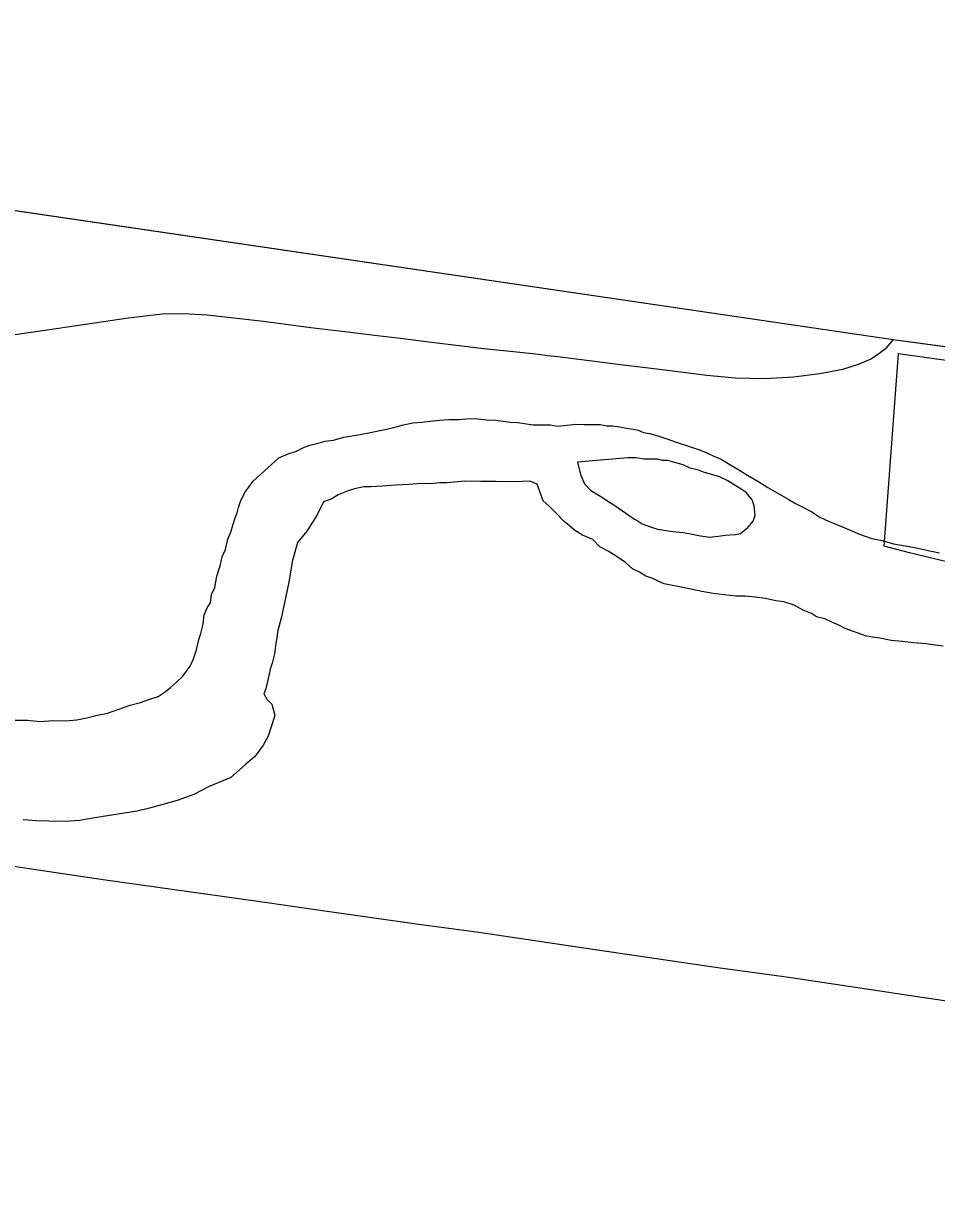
# Model space of a CAD drawing. Extents: x 1410790 to 1770854, y 448063 to 770588.
# Drawn here: x 1598422 to 1600206, y 655047 to 657359 of the extents above; entities that cross this region are included whole.
import ezdxf

# ---------------------------------------------------------------- set-up
doc = ezdxf.new("R2010")
doc.units = 0
for name, color, linetype in [('GM_X_Adjacent_County', 7, 'Continuous'), ('GM_X_County', 7, 'Continuous'), ('GM_X_Major_River', 7, 'Continuous'), ('GM_X_Section', 7, 'Continuous'), ('GM_X_Township', 7, 'Continuous'), ('GM_X_Township_Road', 7, 'Continuous')]:
    doc.layers.add(name, color=color, linetype=linetype)

msp = doc.modelspace()

# ---------------------------------------------------------------- linework, layer by layer
at = {"layer": 'GM_X_Adjacent_County'}
msp.add_lwpolyline([(1652287.5, 647008.2), (1645905.4, 647740.2), (1646053.8, 648559.2), (1644155.2, 648666.4), (1640422, 649068.3), (1640008.6, 649114.2), (1636121.9, 649546), (1631173.1, 650096.6), (1626597.7, 650534.7), (1625423.9, 650665.1), (1624132.1, 650798.6), (1623694.8, 650825.7), (1622857.1, 650877.6), (1620273.8, 651118), (1619805.8, 653933.5), (1619239.3, 653995.8), (1617264.6, 654249.7), (1612466.1, 654941.9), (1604464.6, 656151.2), (1604273.6, 656175.7), (1600121.3, 656741), (1596966.9, 657204.2), (1596349.1, 657294.9), (1595866, 657358.8)], dxfattribs=at)
at = {"layer": 'GM_X_County'}
msp.add_lwpolyline([(1631173.1, 650096.6), (1626597.7, 650534.7), (1625423.9, 650665.1), (1624132.1, 650798.6), (1623694.8, 650825.7), (1622857.1, 650877.6), (1620273.8, 651118), (1619805.8, 653933.5), (1619239.3, 653995.8), (1617264.6, 654249.7), (1612466.1, 654941.9), (1604464.6, 656151.2), (1604273.6, 656175.7), (1600121.3, 656741), (1596966.9, 657204.2), (1596349.1, 657294.9), (1595866, 657358.8)], dxfattribs=at)
at = {"layer": 'GM_X_Major_River'}
for points in [[(1598806.2, 656298.9), (1598810.4, 656316.9), (1598816.6, 656330.9), (1598820.9, 656350.9), (1598827.1, 656364.8), (1598831.3, 656380.8), (1598835.4, 656392.8), (1598839.6, 656402.8), (1598841.7, 656412.8), (1598845.9, 656424.8), (1598854.1, 656442.7), (1598862.2, 656452.6), (1598870.4, 656464.6), (1598921.1, 656510), (1598939.2, 656517.8), (1598955.4, 656523.5), (1598967.5, 656529.4), (1598981.6, 656535.2), (1598997.7, 656539), (1599011.7, 656542.8), (1599027.8, 656544.6), (1599047.9, 656550.3), (1599080.1, 656555.8), (1599100.1, 656559.6), (1599118.2, 656563.3), (1599134.3, 656567.1), (1599150.4, 656570.9), (1599164.5, 656574.7), (1599182.6, 656578.4), (1599200.6, 656580.2), (1599216.7, 656582), (1599234.8, 656583.7), (1599252.8, 656585.4), (1599272.9, 656585.2), (1599294.9, 656586.8), (1599309, 656586.6), (1599327, 656584.4), (1599345, 656584.1), (1599359, 656581.9), (1599373, 656579.7), (1599387.1, 656579.5), (1599401.1, 656577.3), (1599417.1, 656575), (1599427.1, 656574.9), (1599441.1, 656574.7), (1599451.2, 656574.5), (1599465.2, 656572.3), (1599501.3, 656575.8), (1599517.3, 656575.6), (1599531.4, 656575.4), (1599549.4, 656575.1), (1599561.4, 656572.9), (1599573.4, 656572.8), (1599587.4, 656570.5), (1599599.4, 656568.4), (1599613.4, 656566.2), (1599623.4, 656564), (1599633.4, 656559.8), (1599645.4, 656557.7), (1599661.4, 656553.4), (1599679.3, 656547.1), (1599697.3, 656540.9), (1599723.3, 656532.4), (1599743.2, 656526.1), (1599757.2, 656519.9), (1599771.1, 656513.7), (1599785.1, 656507.5), (1599799, 656499.2), (1599816.9, 656488.9), (1599836.8, 656476.6), (1599856.7, 656464.3), (1599876.6, 656451.9), (1599894.5, 656441.6), (1599916.4, 656429.3), (1599930.4, 656421), (1599946.3, 656412.8), (1599962.2, 656404.5), (1599978.1, 656394.3), (1599996.1, 656386), (1600016, 656377.7), (1600035.9, 656369.3), (1600055.9, 656361), (1600079.8, 656352.7), (1600099.8, 656348.3), (1600121.8, 656342), (1600149.8, 656337.6), (1600169.8, 656333.3), (1600189.8, 656329), (1600211.8, 656324.6)], [(1599615.8, 656390.5), (1599621.2, 656387.4), (1599631.1, 656381.3), (1599647.1, 656375), (1599661.1, 656370.8), (1599673.1, 656368.6), (1599691.1, 656366.3), (1599711.1, 656364), (1599725.1, 656361.8), (1599745.1, 656357.5), (1599763.1, 656355.2), (1599779.2, 656357), (1599793.2, 656358.8), (1599813.3, 656360.5), (1599823.4, 656362.4), (1599837.5, 656374.2), (1599847.7, 656386.1), (1599851.9, 656398.1), (1599850.1, 656416.2), (1599846.2, 656428.3), (1599834.4, 656442.5), (1599824.5, 656448.7), (1599808.5, 656458.9), (1599798.6, 656465.1), (1599780.7, 656473.4), (1599766.7, 656477.6), (1599750.7, 656481.9), (1599740.7, 656486), (1599724.7, 656490.3), (1599710.8, 656496.5), (1599694.8, 656500.8), (1599680.8, 656505), (1599670.8, 656505.1), (1599660.8, 656507.3), (1599650.8, 656507.4), (1599634.7, 656507.7), (1599618.7, 656509.9), (1599602.7, 656510.1), (1599504.4, 656501.5)], [(1599504.4, 656501.5), (1599510.1, 656477.3), (1599517.9, 656459.2), (1599529.7, 656447), (1599543.7, 656438.7), (1599553.6, 656432.5), (1599565.5, 656424.3), (1599575.5, 656418.2), (1599615.8, 656390.5)], [(1599175.1, 656458.1), (1599149, 656456.5), (1599122.9, 656454.9), (1599100.8, 656453.2), (1599086.8, 656453.4), (1599068.7, 656449.6), (1599056.6, 656445.8), (1599046.5, 656441.9), (1599036.5, 656438.1), (1599024.3, 656430.2), (1599008.2, 656424.4), (1598995.9, 656398.5), (1598975.4, 656366.7), (1598957.1, 656344.9), (1598946.6, 656306.9), (1598940.1, 656266.9), (1598931.6, 656226.8), (1598925.2, 656196.8), (1598918.9, 656172.8), (1598916.7, 656158.8), (1598914.5, 656142.8), (1598912.3, 656126.8), (1598908, 656108.8), (1598903.9, 656096.8), (1598899.7, 656078.8), (1598895.4, 656058.8), (1598891.2, 656048.8), (1598897.1, 656038.7), (1598907, 656028.5), (1598912.8, 656006.4), (1598906.5, 655986.4), (1598900.2, 655966.4), (1598890, 655948.5), (1598881.8, 655936.6), (1598873.7, 655926.7), (1598855.4, 655910.9), (1598827.1, 655885.2), (1598784.7, 655867.7), (1598754.5, 655852.1), (1598722.2, 655840.5), (1598694.1, 655832.9), (1598667.9, 655825.3), (1598643.8, 655819.6), (1598561.4, 655806.8), (1598531.3, 655801.2), (1598503.2, 655799.6), (1598471.1, 655800), (1598447.1, 655800.4), (1598421.1, 655802.8)], [(1600219.5, 656141.9), (1600203.5, 656144.1), (1600185.5, 656146.4), (1600161.5, 656148.8), (1600139.4, 656151.1), (1600117.4, 656153.4), (1600095.4, 656157.7), (1600081.4, 656159.9), (1600067.4, 656162.2), (1600027.5, 656176.8), (1600015.6, 656183), (1600001.6, 656189.2), (1599987.7, 656195.4), (1599971.7, 656199.7), (1599961.7, 656205.8), (1599945.8, 656212.1), (1599927.9, 656222.4), (1599907.9, 656228.7), (1599891.9, 656230.9), (1599871.9, 656235.2), (1599851.9, 656237.6), (1599831.8, 656239.8), (1599813.8, 656240.1), (1599791.8, 656242.4), (1599769.8, 656244.8), (1599747.8, 656249.1), (1599725.8, 656253.4), (1599703.8, 656257.8), (1599683.8, 656262.1), (1599673.8, 656264.2), (1599663.8, 656268.4), (1599651.9, 656274.6), (1599637.9, 656278.8), (1599626, 656287), (1599612, 656293.2), (1599598.1, 656305.5), (1599580.2, 656317.8), (1599564.3, 656328), (1599548.4, 656336.3), (1599534.5, 656350.5), (1599514.6, 656358.9), (1599498.7, 656369.1), (1599488.8, 656377.3), (1599478.8, 656385.5), (1599463, 656401.8), (1599449.2, 656416), (1599437.3, 656426.2), (1599425.6, 656458.5), (1599411.7, 656464.7), (1599381.6, 656463.2), (1599345.5, 656463.7), (1599315.5, 656464.1), (1599283.4, 656464.6), (1599263.3, 656462.9), (1599249.3, 656461.1), (1599235.2, 656461.3), (1599217.2, 656459.5), (1599199.1, 656459.8), (1599175.1, 656458.1)], [(1598401.5, 655997.7), (1598429.5, 655997.3), (1598453.5, 655995), (1598479.6, 655996.6), (1598503.7, 655996.2), (1598525.8, 655997.9), (1598545.8, 656001.7), (1598566, 656007.4), (1598586.1, 656011.1), (1598608.2, 656018.8), (1598630.4, 656026.5), (1598650.5, 656032.2), (1598666.6, 656038), (1598684.7, 656043.8), (1598696.8, 656051.6), (1598709, 656061.5), (1598721.1, 656071.4), (1598733.3, 656083.2), (1598747.6, 656103.1), (1598753.8, 656117), (1598760, 656135), (1598764.3, 656155), (1598768.5, 656167), (1598772.7, 656185), (1598774.9, 656203), (1598781.1, 656217), (1598787.2, 656226.9), (1598789.4, 656243), (1598795.6, 656256.9), (1598799.9, 656278.9), (1598806.2, 656298.9)]]:
    msp.add_lwpolyline(points, dxfattribs=at)
at = {"layer": 'GM_X_Section'}
msp.add_lwpolyline([(1600223.5, 656307.7), (1600153.7, 656324.7), (1600103.9, 656337.5), (1600132.2, 656714.2), (1602913, 656325.1)], dxfattribs=at)
at = {"layer": 'GM_X_Township'}
msp.add_lwpolyline([(1595385.5, 645632.7), (1599161.4, 645344.7), (1598745.7, 647941.2), (1598768.1, 647942.3), (1599693.4, 647987.3), (1603591.5, 648125.3), (1604117.2, 648143.9), (1604119.3, 648589.1), (1604126.3, 650142.9), (1605447.9, 650860.1), (1609057.6, 652819.1), (1609160.2, 652839.2), (1609554, 653075.5), (1612507.2, 654847.7), (1612466.1, 654941.9), (1604464.6, 656151.2), (1604273.6, 656175.7), (1600121.3, 656741), (1596966.9, 657204.2), (1596349.1, 657294.9), (1595866, 657358.8)], dxfattribs=at)
at = {"layer": 'GM_X_Township_Road'}
for points in [[(1598396.1, 656749.7), (1598472.4, 656760.9), (1598626.7, 656783.7), (1598698.6, 656792.2), (1598745.9, 656791.7), (1598781.1, 656789.8), (1598891.1, 656777.5), (1598983.4, 656764.8), (1599060.6, 656756), (1599107.5, 656749.7), (1599158.8, 656744.3), (1599213.8, 656737.1), (1599321.7, 656724.1), (1599366.3, 656719.4), (1599398.4, 656716), (1599428.5, 656712.6), (1599446.1, 656710.1), (1599465.2, 656708.1), (1599533.5, 656699.9), (1599588.7, 656692.5), (1599664.5, 656683.2), (1599757.4, 656672), (1599812.5, 656666.3), (1599871.1, 656665.2), (1599926.5, 656668.3), (1599978.2, 656674.7), (1600022.8, 656683.8), (1600053.7, 656693), (1600077.3, 656703.1), (1600093.4, 656714), (1600109, 656725.8), (1600121.3, 656741)], [(1598279.2, 655730.2), (1598577.6, 655685.8), (1598879.7, 655643.8), (1599006.3, 655625.3), (1599194.7, 655598.7), (1599311.7, 655582.8), (1599538.9, 655549.2), (1599779.1, 655514), (1599922.2, 655494.5), (1600155.9, 655459.5), (1600318, 655435.3)]]:
    msp.add_lwpolyline(points, dxfattribs=at)

doc.saveas('drawing.dxf')
